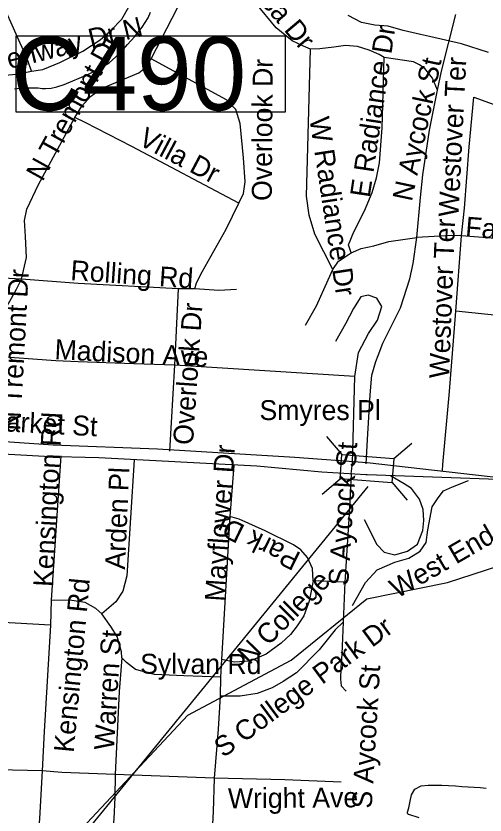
# Model space of a CAD drawing. Extents: x 1662474 to 1856135, y 779280 to 917889.
# Drawn here: x 1757553 to 1759792, y 845107 to 848917 of the extents above; entities that cross this region are included whole.
import ezdxf

# ---------------------------------------------------------------- set-up
doc = ezdxf.new("R2010")
doc.units = 0
for name, color, linetype in [('Exist Hydrographic Creek Single Shore', 7, 'Continuous'), ('Exist Hydrographic Misc Water Feature', 7, 'Continuous'), ('Exist Road Non-System Type 51', 7, 'Continuous'), ('Exist Road Non-System Type 51 Label', 7, 'Continuous'), ('Exist Road Secondary Structure Culvert Number Label', 7, 'Continuous'), ('Exist Road Secondary Structure Standard Bridge CELL', 7, 'Continuous'), ('Exist Road Secondary Structure Standard Bridge Number Label', 7, 'Continuous'), ('Exist Road Secondary Type 51 Divided Attributed', 7, 'Continuous'), ('Exist Road Secondary Type 51 Label', 7, 'Continuous')]:
    doc.layers.add(name, color=color, linetype=linetype)

msp = doc.modelspace()

# ---------------------------------------------------------------- linework, layer by layer
at = {"layer": 'Exist Hydrographic Creek Single Shore'}
msp.add_lwpolyline([(1759807.8, 848742.9), (1759679.4, 848784.9), (1759525.9, 848818.7), (1759483.1, 848828.7), (1759401.2, 848847.6), (1759330.1, 848867.8), (1759265.8, 848873.8), (1759202, 848886.2), (1759139, 848919.5)], dxfattribs=at)
at = {"layer": 'Exist Hydrographic Misc Water Feature'}
for points in [[(1757546.3, 848568.9), (1757584.5, 848574.6), (1757600.4, 848574.5), (1757658.5, 848574), (1757678.6, 848571.8), (1757694.6, 848571.7), (1757720.6, 848573.4), (1757748.5, 848579.2), (1757782.7, 848590.9), (1757897, 848638), (1757949.2, 848665.6), (1757997.4, 848693.2), (1758045.8, 848736.8), (1758066.1, 848758.7), (1758086.2, 848780.5), (1758118.6, 848818.3), (1758155.1, 848864), (1758183.4, 848907.8), (1758195.7, 848935.7)], [(1756942.8, 843939), (1757128.8, 844237.1), (1757548.8, 844642.1), (1757708.7, 844871.9), (1758372.9, 845583.7), (1758866.8, 845846.1), (1759227.7, 846137.4), (1759611.8, 846214.9), (1759980.4, 846334.7), (1760146.8, 846427.3)]]:
    msp.add_lwpolyline(points, dxfattribs=at)
at = {"layer": 'Exist Road Non-System Type 51'}
for p, q in [((1757660.2, 848113.2), (1757834.2, 848432.4)), ((1759652.6, 847509), (1759680.1, 847868.4)), ((1760030.1, 847840), (1759680.1, 847868.4)), ((1757580.5, 847661.5), (1757258.4, 847678.9)), ((1758311.4, 847251.9), (1758328.2, 847615.6)), ((1758407.2, 847615.6), (1758328.2, 847615.6)), ((1759621.6, 847125.9), (1759652.6, 847509)), ((1760002, 847473.1), (1759652.6, 847509)), ((1759171, 847197.2), (1759188.1, 847312.7)), ((1758287, 846841.6), (1758311.4, 847251.9)), ((1759171, 847197.2), (1758311.4, 847251.9)), ((1759158.6, 846784.4), (1759171, 847197.2)), ((1757767.6, 846820.4), (1757721.6, 846132.2)), ((1758593.1, 846773.6), (1758573.1, 846530.9)), ((1759152.6, 846734.5), (1759158.6, 846784.4)), ((1759122.8, 846217.9), (1758970.8, 846223.2)), ((1759122.8, 846217.9), (1759113.9, 846025.9)), ((1757721.6, 846132.2), (1757718.2, 846011.7)), ((1757718.2, 846011.7), (1757363.1, 846031.4)), ((1758534, 845848.9), (1758529.9, 845764.2)), ((1758529.9, 845764.2), (1758527.4, 845673.4)), ((1757679.1, 845316.9), (1757322, 845325.6)), ((1758498.6, 845282), (1758026.9, 845299.6))]:
    msp.add_line(p, q, dxfattribs=at)
for points in [[(1758199.1, 848712.4), (1758324.9, 848956), (1758348.4, 849005.9), (1758376, 849088.2), (1758391.2, 849114), (1758417.5, 849142.9), (1758504.4, 849214.8)], [(1758958.9, 848758.4), (1758926.1, 848773), (1758870.8, 848799), (1758794.6, 848860.9), (1758504.4, 849214.8)], [(1757627.8, 848653.9), (1757681.5, 848661.5), (1757763.4, 848694.9), (1757873.1, 848748.9), (1757955, 848802.9), (1758006.1, 848848.1), (1758058.6, 848901.4), (1758092, 848961.2), (1758121.4, 849015), (1758140.1, 849075.7)], [(1757627.8, 848653.9), (1757603.9, 848721.9), (1757573.9, 848788), (1757541.1, 848858.9), (1757501.2, 848947.9)], [(1759565, 848563.4), (1759583.4, 848653.4), (1759651.9, 848924.8)], [(1759310.6, 848718.7), (1759286.2, 848733.7), (1759239.5, 848753.9), (1759183.6, 848770.9), (1759125.1, 848776.4), (1759070.5, 848769.1), (1759003.4, 848760.4), (1758958.9, 848758.4)], [(1759065.2, 847708.2), (1758979.1, 847876.4), (1758952.1, 847967.2), (1758940.4, 848058.1), (1758958.9, 848758.4)], [(1757834.2, 848432.4), (1757866.9, 848486.7), (1757908.6, 848533.7), (1757960.9, 848571.4), (1758139.9, 848645.5), (1758172.1, 848671.4), (1758199.1, 848712.4)], [(1758616.1, 848024), (1758639.8, 848070.4), (1758646.4, 848126.4), (1758639.5, 848241.2), (1758623.5, 848405.1), (1758603, 848471.8), (1758558.6, 848517.7), (1758199.1, 848712.4)], [(1759153.1, 847786.9), (1759140.4, 847826.4), (1759165.2, 847887.5), (1759216.9, 847988), (1759252.4, 848075.4), (1759273.4, 848146), (1759287.6, 848216.4), (1759300.6, 848383.5), (1759310.6, 848718.7)], [(1759565, 848563.4), (1759541.6, 848620.2), (1759504.4, 848665.9), (1759478.4, 848683.8), (1759449.8, 848697.7), (1759310.6, 848718.7)], [(1757303.1, 848588), (1757372.9, 848607.4), (1757445.9, 848630.5), (1757554.5, 848639.2), (1757627.8, 848653.9)], [(1759465.8, 847861), (1759484.4, 848051.2), (1759495.6, 848159.7), (1759526.1, 848372.5), (1759565, 848563.4)], [(1759680.1, 847868.4), (1759693.4, 848001.2), (1759715.4, 848293), (1759737.6, 848529.5), (1759887, 848476.2), (1759967.6, 848464.1), (1760085.6, 848446.2)], [(1758616.1, 848024), (1758106.8, 848294.4), (1757883.1, 848409.5), (1757834.2, 848432.4)], [(1757580.5, 847661.5), (1757603.1, 847764.7), (1757598.6, 847864.9), (1757594.6, 847942.1), (1757605.9, 847995.4), (1757660.2, 848113.2)], [(1758441.6, 847697.2), (1758556.4, 847900.6), (1758616.1, 848024)], [(1759680.1, 847868.4), (1759630.9, 847870.4), (1759465.8, 847861)], [(1759153.1, 847786.9), (1759200.4, 847808.2), (1759261.6, 847821.4), (1759332.4, 847842.1), (1759465.8, 847861)], [(1759270.2, 847268.9), (1759281.5, 847298.2), (1759304.6, 847356.8), (1759387.9, 847525), (1759433.2, 847663.1), (1759448.9, 847736.9), (1759465.8, 847861)], [(1759065.2, 847708.2), (1759092.2, 847747.1), (1759138.1, 847777.8), (1759153.1, 847786.9)], [(1758407.2, 847615.6), (1758414.1, 847645.2), (1758441.6, 847697.2)], [(1758935.4, 847443.2), (1758987.6, 847534.2), (1759043.8, 847659.2), (1759065.2, 847708.2)], [(1757435.6, 847294.4), (1757451.1, 847392.5), (1757478.1, 847474.9), (1757555.6, 847614.2), (1757580.5, 847661.5)], [(1758328.2, 847615.6), (1757850.6, 847641.2), (1757580.5, 847661.5)], [(1758604.9, 847613.2), (1758521.1, 847607.4), (1758407.2, 847615.6)], [(1759188.1, 847312.7), (1759235.9, 847402.2), (1759277.9, 847467), (1759299.1, 847532.4), (1759275.1, 847571.5), (1759234.5, 847586.4), (1759198.9, 847577.5), (1759163.4, 847522.9), (1759126.1, 847448.4), (1759077.6, 847364.9)], [(1758311.4, 847251.9), (1758115.9, 847257.6), (1757850.6, 847267.2), (1757744.2, 847273.1), (1757435.6, 847294.4)], [(1759224.2, 846782), (1759226.6, 846810.4), (1759231.1, 846897.5), (1759242.9, 847110.4), (1759251.6, 847204.6), (1759270.2, 847268.9)], [(1759588.4, 846750.2), (1759590.4, 846779.1), (1759621.6, 847125.9)], [(1758117.5, 846800.4), (1758082.9, 846248.2), (1758063.6, 846174.4), (1758030.1, 846123.2), (1757963.1, 846066.8)], [(1759152.6, 846734.5), (1759142.6, 846543.4), (1759127.6, 846292.8), (1759122.8, 846217.9)], [(1759215.1, 846516.1), (1759276, 846397.5), (1759310.4, 846359.7), (1759362, 846347.9), (1759422.1, 846365.5), (1759469.1, 846398.2), (1759494.2, 846464.2), (1759499.4, 846511.4), (1759495.9, 846564.4), (1759478.5, 846612.4), (1759441.4, 846664.4), (1759406.1, 846686.2), (1759339.8, 846723.5)], [(1759160, 846105.9), (1759220.9, 846214.9), (1759276.2, 846276.2), (1759362, 846312.4), (1759428, 846332.4), (1759482, 846365.8), (1759511.1, 846406.5), (1759518.8, 846466.2), (1759539.1, 846577.2), (1759568.6, 846619.5), (1759593.8, 846652.6), (1759636.4, 846671.5), (1759713, 846701.7)], [(1758573.1, 846530.9), (1758550.6, 846120.6), (1758534, 845848.9)], [(1758970.8, 846223.2), (1758967.6, 846282.8), (1758944.8, 846335.2), (1758912.5, 846372), (1758877.1, 846395.9), (1758741.9, 846461.8), (1758617.8, 846518.2), (1758573.1, 846530.9)], [(1758970.8, 846223.2), (1758952.6, 846126.9), (1758927.1, 846057.4), (1758895.1, 846008.8), (1758863.9, 845968.4), (1758819.4, 845926.9), (1758747.6, 845874.7), (1758668.9, 845840.5), (1758596.5, 845835.9), (1758534, 845848.9)], [(1757963.1, 846066.8), (1757934, 846092), (1757883.9, 846119.5), (1757819.6, 846130.6), (1757721.6, 846132.2)], [(1758059.2, 845856.2), (1758056.4, 845884.4), (1758036.9, 845957.9), (1758006.5, 846006.2), (1757963.1, 846066.8)], [(1757718.2, 846011.7), (1757687.6, 845505.4), (1757679.1, 845316.9)], [(1759113.9, 846025.9), (1759076.2, 845990.7), (1759000.1, 845894.6), (1758891.5, 845785.4), (1758829, 845743.7), (1758776.5, 845714), (1758704.9, 845685.9), (1758622.5, 845674.4), (1758527.4, 845673.4)], [(1759113.9, 846025.9), (1759107.8, 845874.2), (1759103.6, 845810.9), (1759101.8, 845754.2), (1759105.4, 845722.4), (1759129, 845697)], [(1758059.2, 845856.2), (1758045.6, 845695.4), (1758026.9, 845299.6)], [(1758529.9, 845764.2), (1758354.8, 845770.5), (1758213.9, 845777), (1758123.8, 845801.4), (1758081.2, 845834.2), (1758059.2, 845856.2)], [(1758527.4, 845673.4), (1758518.5, 845516.2), (1758498.6, 845282)], [(1757679.1, 845316.9), (1757665.2, 845090.2), (1757649.2, 844881)], [(1758026.9, 845299.6), (1757772.9, 845309.4), (1757679.1, 845316.9)], [(1758026.9, 845299.6), (1758025.1, 845190.4), (1758019.6, 845088.1), (1758000.9, 844870.8)], [(1758498.6, 845282), (1758493.9, 845124.5), (1758479.9, 844848.4)], [(1759104.6, 845263.7), (1758837.1, 845274.9), (1758498.6, 845282)], [(1759477.4, 845094.2), (1759428.6, 845108.7), (1759428, 845108.9), (1759426.6, 845109.5), (1759425.2, 845110.5), (1759424.1, 845111.7), (1759423.1, 845113), (1759422.4, 845114.4), (1759422, 845116), (1759421.9, 845117.7), (1759422, 845119.2), (1759422.2, 845120.4), (1759428.2, 845140.5), (1759434.6, 845172.6), (1759441.1, 845203.6), (1759457.2, 845230.9), (1759486.9, 845245.5), (1759520.4, 845249.2), (1759553.4, 845249.9), (1759585.5, 845249), (1759618.1, 845247.2), (1759650.5, 845245.4), (1759681.5, 845243), (1759711.4, 845241.9), (1759740.5, 845239.8), (1759768.9, 845237.5), (1759797.4, 845234.8)]]:
    msp.add_lwpolyline(points, dxfattribs=at)
at = {"layer": 'Exist Road Secondary Structure Culvert Number Label'}
msp.add_lwpolyline([(1757555, 848822.7), (1758837.8, 848822.7), (1758837.8, 848457.7), (1757555, 848457.7)], close=True, dxfattribs=at)
at = {"layer": 'Exist Road Secondary Structure Standard Bridge CELL'}
for p, q in [((1759035.3, 846912.1), (1759108.9, 846826.1)), ((1759356, 846806.4), (1759442, 846880)), ((1759014, 846637.1), (1759100, 846710.7)), ((1759347.2, 846693.5), (1759420.8, 846607.5))]:
    msp.add_line(p, q, dxfattribs=at)
msp.add_lwpolyline([(1759108.9, 846826.1), (1759356.1, 846806.9), (1759347.1, 846691.5), (1759100, 846710.7)], close=True, dxfattribs=at)
at = {"layer": 'Exist Road Secondary Structure Standard Bridge Number Label'}
msp.add_line((1759232.5, 846673.4), (1757642.1, 844729.5), dxfattribs=at)
at = {"layer": 'Exist Road Secondary Type 51 Divided Attributed'}
for points in [[(1759228.9, 846785.9), (1758883.5, 846812.5), (1758228.3, 846851.4), (1757730.8, 846871), (1757524.8, 846884.3), (1756924.5, 846933.6), (1755606.8, 847012.8), (1755442.2, 847012.8), (1755261.1, 847026.2), (1754841.2, 847046), (1754540, 847049.3), (1754246, 847074.1)], [(1754214.7, 847024.1), (1754767.3, 846985.8), (1756167, 846912.7), (1756508.7, 846900), (1756809.2, 846882), (1757173.2, 846851.1), (1757291.2, 846840.8), (1757690.2, 846817.6), (1757949.3, 846812.1), (1758703.5, 846771.4), (1759013.3, 846743.3), (1759222.8, 846730.4)], [(1759941.5, 846705.8), (1759229.3, 846785.9), (1759228.9, 846785.9)], [(1759222.8, 846730.4), (1759229.3, 846729.9), (1759941.5, 846705.8)]]:
    msp.add_lwpolyline(points, dxfattribs=at)

# ---------------------------------------------------------------- texts
at = {"layer": 'Exist Road Non-System Type 51 Label'}
for s, rotation, p in [('Mimosa Dr', 310.213, (1758518.8, 849216.5)), ('West Greenway Dr N', 13.9083, (1757000.6, 848534.5)), ('E Radiance Dr', 81.3855, (1759240.8, 848047.7)), ('N Tremont Dr', 61.1797, (1757680.2, 848124.4)), ('Overlook Dr', 89.5747, (1758773.8, 848034.8)), ('N Aycock St', 78.1102, (1759442.2, 848029.1)), ('Westover Ter', 87.0931, (1759664.3, 847956.8)), ('W Radiance Dr', 278.5761, (1758953.4, 848428.3)), ('Villa Dr', 332.0616, (1758131.7, 848306.6)), ('Westover Ter', 87.7988, (1759619.9, 847187.3)), ('Fairmont St', 355.2113, (1759695.1, 847865.9)), ('Rolling Rd', 356.0242, (1757811.4, 847658.1)), ('N Tremont Dr', 86.9079, (1757573.4, 846938.4)), ('Overlook Dr', 86.1019, (1758397.6, 846869.3)), ('Madison Ave', 357.1104, (1757736, 847280.6)), ('Kensington Rd', 86.9981, (1757730.8, 846193)), ('Mayflower Dr', 86.1393, (1758548.6, 846122.9)), ('S Aycock St', 86.3422, (1759138.5, 846198.1)), ('Arden Pl', 87.5267, (1758073.3, 846276.2)), ('West End Pl', 30.189, (1759372.6, 846137.6)), ('Park Dr', 153.9468, (1758918.2, 846354.5)), ('N College', 45.2016, (1758667.5, 845819.8)), ('Kensington Rd', 84.614, (1757828.4, 845402)), ('S College Park Dr', 36.5459, (1758543.3, 845377.5)), ('Warren St', 86.4124, (1758020.8, 845414.5)), ('Sylvan Rd', 359.7936, (1758145.9, 845780.9)), ('S Aycock St', 86.5644, (1759250.7, 845135.9)), ('Wright Ave', 0.4345, (1758565.3, 845139.1))]:
    msp.add_text(s, height=95, rotation=rotation, dxfattribs=at).set_placement(p)
msp.add_text('Smyres Pl', height=95, dxfattribs=at).set_placement((1758715.4, 846990.2))
at = {"layer": 'Exist Road Secondary Structure Culvert Number Label'}
msp.add_text('C490', height=350, dxfattribs=at).set_placement((1757532.8, 848467.5))
at = {"layer": 'Exist Road Secondary Type 51 Label'}
msp.add_text('W Market St', height=95, rotation=356.8531, dxfattribs=at).set_placement((1757241.6, 846950.6))

doc.saveas('drawing.dxf')
